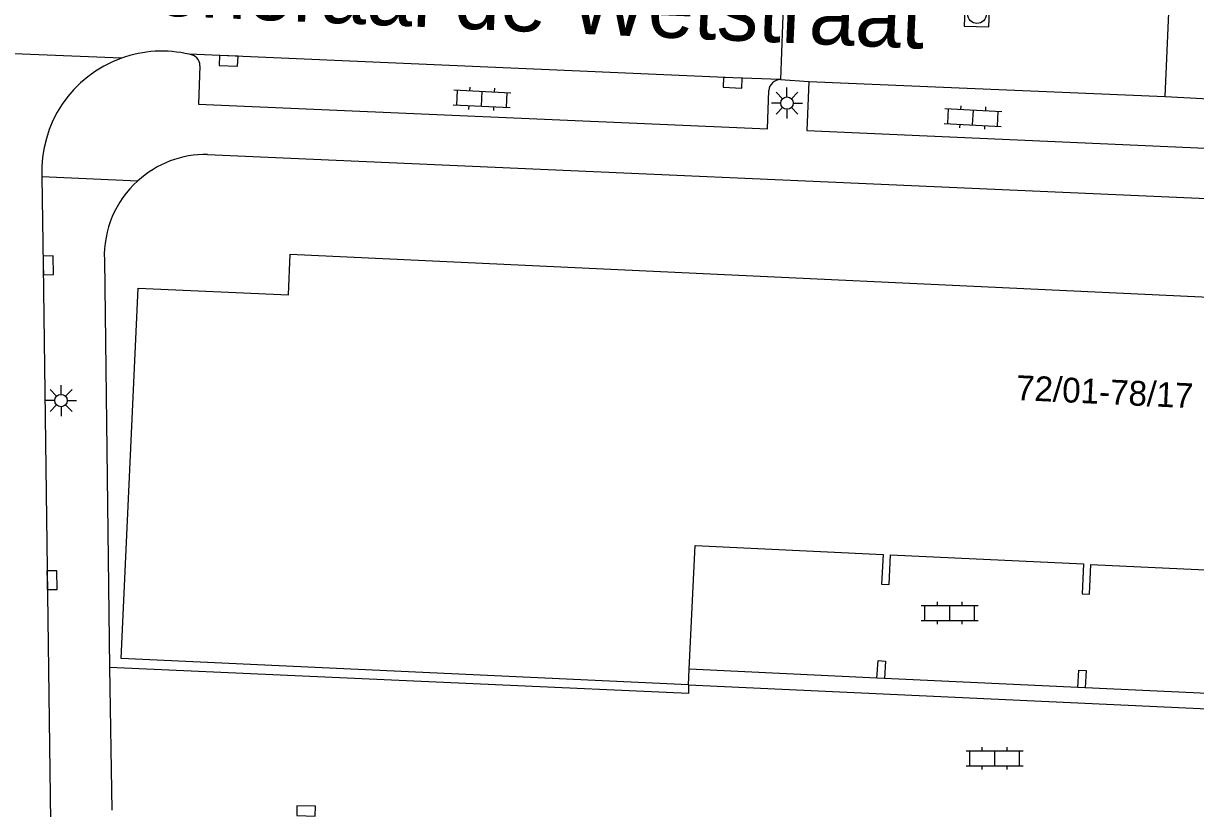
# Model space of a CAD drawing. Extents: x 132994 to 136000, y 393499 to 395512.
# Drawn here: x 133429.98 to 133477.19, y 395232.67 to 395264.31 of the extents above; entities that cross this region are included whole.
import ezdxf

# ---------------------------------------------------------------- set-up
doc = ezdxf.new("R2010")
doc.units = 0
for name, color, linetype in [('gg-anno-huisnummerreeks BGT', 7, 'Continuous'), ('gg-anno-openbare ruimte label', 7, 'Continuous'), ('gg-bbg-hoofdgebouw', 7, 'Continuous'), ('gg-bbg-onder overbouw', 7, 'Continuous'), ('gg-bbg-pand overbouw', 7, 'Continuous'), ('gg-bbg-pilaar onder overbouw', 7, 'Continuous'), ('gg-knt-verharding', 7, 'Continuous'), ('gg-knt-verharding nz', 7, 'Continuous'), ('gt-grn-weggrens', 7, 'Continuous'), ('gt-symb-klinker verharding', 7, 'Continuous'), ('gt-symb-kolk', 7, 'Continuous'), ('gt-symb-lichtmast', 7, 'Continuous'), ('gt-symb-rioolschacht', 7, 'Continuous')]:
    doc.layers.add(name, color=color, linetype=linetype)

# ---------------------------------------------------------------- blocks, each defined once
blk = doc.blocks.new('gt0-KOLK')
at = {"layer": 'gt-symb-kolk'}
blk.add_lwpolyline([(0, 0), (0.375, 0), (0.375, 0.4), (-0.375, 0.4), (-0.375, 0), (0, 0)], dxfattribs=at)
blk = doc.blocks.new('gt0-RS')
at = {"layer": 'gt-symb-rioolschacht'}
blk.add_lwpolyline([(-0.5, -0.5), (0.5, -0.5), (0.5, 0.5), (-0.5, 0.5)], close=True, dxfattribs=at)
blk.add_circle((0, 0), 0.375, dxfattribs=at)
blk = doc.blocks.new('gt0-KL1')
at = {"layer": 'gt-symb-klinker verharding'}
for p, q in [((-1.15, 0.3), (1.15, 0.3)), ((-1, -0.3), (-1, 0.3)), ((-0.5, 0.3), (-0.5, 0.45)), ((0, -0.3), (0, 0.3)), ((0.5, 0.3), (0.5, 0.45)), ((1, -0.3), (1, 0.3)), ((-1.15, -0.3), (1.15, -0.3)), ((-0.5, -0.45), (-0.5, -0.3)), ((0.5, -0.45), (0.5, -0.3))]:
    blk.add_line(p, q, dxfattribs=at)
blk = doc.blocks.new('gt0-LMAST')
at = {"layer": 'gt-symb-lichtmast'}
for p, q in [((-0.005, 0.246), (-0.005, 0.621)), ((-0.182, 0.173), (-0.447, 0.438)), ((0.172, 0.173), (0.437, 0.438)), ((-0.255, -0.004), (-0.63, -0.004)), ((-0.182, -0.181), (-0.447, -0.446)), ((-0.005, -0.254), (-0.005, -0.629)), ((0.437, -0.446), (0.172, -0.181)), ((0.245, -0.004), (0.62, -0.004))]:
    blk.add_line(p, q, dxfattribs=at)
blk.add_circle((-0.005, -0.004), 0.25, dxfattribs=at)

msp = doc.modelspace()

# ---------------------------------------------------------------- linework, layer by layer
at = {"layer": 'gg-bbg-hoofdgebouw'}
msp.add_lwpolyline([(133456.765, 395237.66), (133433.908, 395238.719), (133434.596, 395253.646), (133440.65, 395253.372), (133440.724, 395255.003), (133486.626, 395252.859)], dxfattribs=at)
at = {"layer": 'gg-bbg-onder overbouw'}
msp.add_line((133456.765, 395237.66), (133456.795, 395238.289), dxfattribs=at)
msp.add_lwpolyline([(133456.795, 395238.289), (133457.03, 395243.265), (133464.6, 395242.908), (133464.543, 395241.711), (133464.842, 395241.697), (133464.899, 395242.893), (133472.678, 395242.526), (133472.622, 395241.329), (133472.921, 395241.315), (133472.977, 395242.512), (133480.757, 395242.144), (133480.7, 395240.948), (133481, 395240.933), (133481.056, 395242.13), (133488.835, 395241.763), (133488.779, 395240.566), (133489.078, 395240.552)], dxfattribs=at)
at = {"layer": 'gg-bbg-pand overbouw'}
msp.add_line((133456.765, 395237.66), (133493.878, 395235.937), dxfattribs=at)
at = {"layer": 'gg-bbg-pilaar onder overbouw'}
for points in [[(133464.356, 395237.925), (133464.404, 395238.635), (133464.703, 395238.615), (133464.658, 395237.907)], [(133472.444, 395237.546), (133472.487, 395238.247), (133472.787, 395238.228), (133472.747, 395237.53)]]:
    msp.add_lwpolyline(points, dxfattribs=at)
at = {"layer": 'gg-knt-verharding'}
for p, q in [((133460.663, 395267.191), (133460.471, 395262.044)), ((133475.97, 395261.365), (133476.188, 395266.502)), ((133460.471, 395262.044), (133461.61, 395261.965)), ((133437.391, 395259.03), (133515.283, 395255.596)), ((133430.721, 395258.135), (133430.777, 395254.558)), ((133433.236, 395254.783), (133433.449, 395238.36)), ((133433.449, 395238.36), (133433.53, 395232.61))]:
    msp.add_line(p, q, dxfattribs=at)
for points in [[(133437.087, 395262.6), (133437.022, 395261.059), (133459.947, 395260.061), (133459.994, 395261.603)], [(133461.61, 395261.965), (133461.531, 395259.987), (133487.882, 395258.83), (133487.971, 395260.367)], [(133430.777, 395254.558), (133431.106, 395229.095), (133431.13, 395226.354)], [(133456.765, 395237.66), (133456.769, 395237.308), (133433.449, 395238.36)]]:
    msp.add_lwpolyline(points, dxfattribs=at)
for centre, radius, start, end in [((133435.553, 395258.349), 4.842, 76.8071, 109.6432), ((133435.553, 395258.355), 4.837, 109.6724, 182.6048), ((133436.613, 395262.592), 0.474, 0.9742, 84.5368), ((133460.484, 395261.552), 0.492, 91.4881, 174.0204), ((133437.338, 395254.925), 4.105, 89.2593, 132.2275), ((133437.339, 395254.926), 4.106, 132.2432, 181.9913)]:
    msp.add_arc(centre, radius, start, end, dxfattribs=at)
at = {"layer": 'gg-knt-verharding nz'}
for p, q in [((133461.61, 395261.965), (133475.97, 395261.365)), ((133464.356, 395237.925), (133456.795, 395238.289)), ((133464.658, 395237.907), (133464.356, 395237.925)), ((133472.444, 395237.546), (133464.658, 395237.907)), ((133472.747, 395237.53), (133472.444, 395237.546)), ((133480.541, 395237.178), (133472.747, 395237.53))]:
    msp.add_line(p, q, dxfattribs=at)
for points in [[(133460.471, 395262.044), (133458.552, 395262.116), (133436.658, 395263.064)], [(133475.97, 395261.365), (133477.725, 395261.268), (133488.392, 395260.788)]]:
    msp.add_lwpolyline(points, dxfattribs=at)
at = {"layer": 'gt-grn-weggrens'}
for p, q in [((133433.925, 395262.91), (133422.566, 395263.374)), ((133430.721, 395258.135), (133434.579, 395257.965))]:
    msp.add_line(p, q, dxfattribs=at)

# ---------------------------------------------------------------- block references
at = {"layer": 'gt-symb-klinker verharding'}
for p, rotation in [((133448.443, 395261.27), -2.7508347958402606), ((133468.222, 395260.517), -3.0368689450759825)]:
    msp.add_blockref('gt0-KL1', p, dxfattribs=dict(at, rotation=rotation))
for p in [(133467.288, 395240.55), (133469.098, 395234.696)]:
    msp.add_blockref('gt0-KL1', p, dxfattribs=at)
at = {"layer": 'gt-symb-kolk'}
for p, rotation in [((133438.244, 395263.003), 177.8216311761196), ((133458.552, 395262.116), 177.4780920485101), ((133430.777, 395254.558), -89.08334574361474), ((133430.926, 395241.872), -89.19791148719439), ((133441.358, 395232.379), -1.0884888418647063)]:
    msp.add_blockref('gt0-KOLK', p, dxfattribs=dict(at, rotation=rotation))
at = {"layer": 'gt-symb-lichtmast'}
for p in [(133460.736, 395261.1), (133431.496, 395249.115)]:
    msp.add_blockref('gt0-LMAST', p, dxfattribs=at)
at = {"layer": 'gt-symb-rioolschacht', "rotation": 177.8216311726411}
msp.add_blockref('gt0-RS', (133468.384, 395264.682), dxfattribs=at)

# ---------------------------------------------------------------- texts
at = {"layer": 'gg-anno-huisnummerreeks BGT'}
msp.add_text('72/01-78/17', height=1, rotation=357.3, dxfattribs=at).set_placement((133469.939, 395249.136))
at = {"layer": 'gg-anno-openbare ruimte label'}
msp.add_text('Generaal de Wetstraat', height=2.5, rotation=357.5, dxfattribs=at).set_placement((133432.625, 395264.752))

doc.saveas('drawing.dxf')
